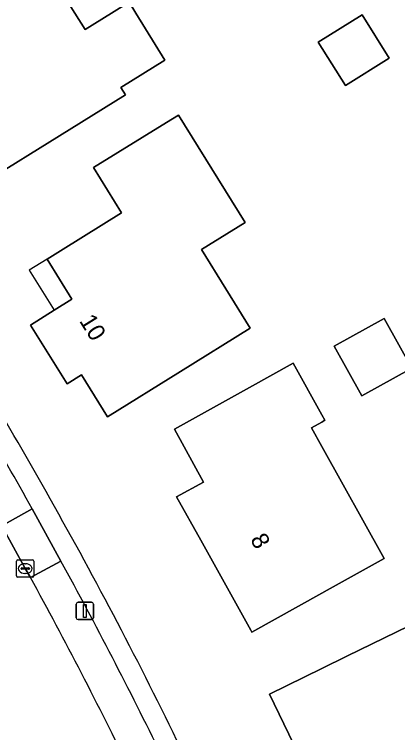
# Model space of a CAD drawing. Extents: x 160455 to 162082, y 388339 to 389736.
# Drawn here: x 160982.13 to 161004.4, y 389208.17 to 389249.94 of the extents above; entities that cross this region are included whole.
import ezdxf

# ---------------------------------------------------------------- set-up
doc = ezdxf.new("R2010")
doc.units = 0
for name, color, linetype in [('IMGEO_Erf', 7, 'Continuous'), ('IMGEO_Kolk', 7, 'Continuous'), ('IMGEO_Lichtmast', 7, 'Continuous'), ('IMGEO_Pand', 7, 'Continuous'), ('IMGEO_Pand_nummerreeks', 7, 'Continuous'), ('IMGEO_Pand_overbouw', 7, 'Continuous'), ('IMGEO_Parkeervlak_open', 7, 'Continuous'), ('IMGEO_Rijbaan_lokaal_gesloten', 7, 'Continuous'), ('IMGEO_Voetpad_open', 7, 'Continuous')]:
    doc.layers.add(name, color=color, linetype=linetype)

msp = doc.modelspace()

# ---------------------------------------------------------------- linework, layer by layer
at = {"layer": 'IMGEO_Erf'}
for points in [[(160990.872, 389247.264), (160988.319, 389245.68), (160988.583, 389245.255), (160984.749, 389242.876), (160980.493, 389240.236), (160978.142, 389244.016), (160978.423, 389244.192), (160977.367, 389245.88), (160975.955, 389245.019), (160975.72, 389245.377), (160976.112, 389245.61), (160974.282, 389248.594), (160976.52, 389250), (160975.203, 389252.109), (160979.881, 389255.015), (160981.196, 389252.897), (160983.11, 389254.085), (160985.647, 389250), (160986.237, 389249.05), (160987.767, 389250), (160988.789, 389250.635), (160989.181, 389250)], [(160999.79, 389248.319), (161002.336, 389249.906), (161003.909, 389247.381), (161001.363, 389245.794)], [(160995.542, 389237.836), (160992.996, 389236.256), (160995.834, 389231.681), (160991.79, 389229.173), (160987.541, 389226.537), (160986.026, 389228.97), (160985.188, 389228.447), (160983.055, 389231.863), (160984.449, 389232.738), (160985.472, 389233.376), (160984.024, 389235.697), (160984.956, 389236.278), (160988.356, 389238.397), (160986.719, 389241.028), (160990.974, 389243.655), (160991.665, 389244.081)], [(161005.224, 389229.365), (161002.317, 389227.749), (161000.716, 389230.63), (161003.622, 389232.246)], [(161003.615, 389218.29), (161000.3, 389216.443), (161000, 389216.276), (160995.93, 389214.01), (160995.867, 389214.123), (160992.954, 389219.357), (160991.554, 389221.873), (160993.114, 389222.729), (160991.426, 389225.806), (160995.798, 389228.234), (160998.335, 389229.644), (161000, 389226.649), (161000.179, 389226.327), (161000, 389226.227), (160999.393, 389225.89), (161000, 389224.797)], [(161005.063, 389214.385), (161005.504, 389213.494), (161010.405, 389215.922), (161013.822, 389208.888), (161008.894, 389206.457), (161010.731, 389202.731), (161007.091, 389200.935), (161002.607, 389198.723), (161000.591, 389202.892), (161000, 389204.114), (160998.915, 389206.358), (160996.956, 389210.409), (161000, 389211.902), (161001.446, 389212.611)]]:
    msp.add_lwpolyline(points, close=True, dxfattribs=at)
for centre, radius, start, end in [((160695.345, 389059.589), 331.271, 29.31257, 31.91474), ((160762.172, 389096.315), 255.02, 25.78481, 29.46822)]:
    msp.add_arc(centre, radius, start, end, dxfattribs=at)
at = {"layer": 'IMGEO_Kolk'}
for p, q in [((160982.255, 389217.279), (160982.255, 389218.131)), ((160982.33, 389218.205), (160983.182, 389218.205)), ((160983.256, 389218.131), (160983.256, 389217.279)), ((160982.514, 389217.699), (160982.514, 389217.711)), ((160982.952, 389217.662), (160982.554, 389217.662)), ((160982.557, 389217.748), (160982.955, 389217.748)), ((160982.743, 389217.985), (160982.768, 389217.985)), ((160982.998, 389217.711), (160982.998, 389217.699)), ((160982.766, 389217.425), (160982.741, 389217.425)), ((160983.182, 389217.205), (160982.33, 389217.205))]:
    msp.add_line(p, q, dxfattribs=at)
for points in [[(160982.255, 389217.279), (160982.255, 389218.131)], [(160982.33, 389218.205), (160983.182, 389218.205)], [(160983.256, 389218.131), (160983.256, 389217.279)], [(160983.182, 389217.205), (160982.33, 389217.205)]]:
    msp.add_lwpolyline(points, dxfattribs=at)
for centre, radius, start, end in [((160982.332, 389218.129), 0.0765, 91.552, 178.448), ((160982.332, 389218.129), 0.0765, 91.552, 178.448), ((160983.18, 389218.129), 0.0765, 1.552, 88.448), ((160983.18, 389218.129), 0.0765, 1.552, 88.448), ((160982.554, 389217.708), 0.0403, 85.8775, 175.7526), ((160982.551, 389217.698), 0.0366, 178.938, 274.7102), ((160982.955, 389217.705), 0.043, 264.8664, 352.4533), ((160982.959, 389217.71), 0.0386, 1.7309, 96.639), ((160982.332, 389217.281), 0.0765, 181.552, 268.448), ((160982.332, 389217.281), 0.0765, 181.552, 268.448), ((160983.18, 389217.281), 0.0765, 271.552, 358.448), ((160983.18, 389217.281), 0.0765, 271.552, 358.448)]:
    msp.add_arc(centre, radius, start, end, dxfattribs=at)
for centre, major_axis, ratio, start_param, end_param in [((160982.742, 389217.705), (-0.387, 0.002), 0.722429, 4.712389, 7.853982), ((160982.767, 389217.705), (-0.39, 0.002), 0.717154, 1.570796, 4.712389)]:
    msp.add_ellipse(centre, major_axis=major_axis, ratio=ratio, start_param=start_param, end_param=end_param, dxfattribs=at)
at = {"layer": 'IMGEO_Lichtmast'}
for p, q in [((160985.728, 389214.844), (160985.728, 389215.644)), ((160985.728, 389215.644), (160985.728, 389214.844)), ((160985.828, 389215.744), (160986.618, 389215.744)), ((160986.618, 389215.744), (160985.828, 389215.744)), ((160986.718, 389215.644), (160986.718, 389214.844)), ((160986.718, 389214.844), (160986.718, 389215.644)), ((160986.618, 389214.744), (160985.828, 389214.744)), ((160985.828, 389214.744), (160986.618, 389214.744))]:
    msp.add_line(p, q, dxfattribs=at)
msp.add_lwpolyline([(160986.148, 389215.619), (160986.298, 389215.619), (160986.298, 389214.869), (160986.148, 389214.869), (160986.148, 389215.619)], dxfattribs=at)
for centre, start, end in [((160985.828, 389215.644), 90, 180), ((160985.828, 389215.644), 90, 180), ((160986.618, 389215.644), 0, 90), ((160986.618, 389215.644), 360, 90), ((160985.828, 389214.844), 180, 270), ((160985.828, 389214.844), 180, 270), ((160986.618, 389214.844), 270, 0), ((160986.618, 389214.844), 270, 0)]:
    msp.add_arc(centre, 0.1, start, end, dxfattribs=at)
at = {"layer": 'IMGEO_Pand'}
for points in [[(160989.181, 389250), (160988.789, 389250.635), (160987.767, 389250), (160986.237, 389249.05), (160985.647, 389250), (160983.11, 389254.085), (160981.196, 389252.897), (160979.881, 389255.015), (160975.203, 389252.109), (160976.52, 389250), (160974.282, 389248.594), (160976.112, 389245.61), (160975.72, 389245.377), (160975.955, 389245.019), (160977.367, 389245.88), (160978.423, 389244.192), (160978.142, 389244.016), (160980.493, 389240.236), (160984.749, 389242.876), (160988.583, 389245.255), (160988.319, 389245.68), (160990.872, 389247.264)], [(161003.909, 389247.381), (161002.336, 389249.906), (160999.79, 389248.319), (161001.363, 389245.794)], [(160984.449, 389232.738), (160983.055, 389231.863), (160985.188, 389228.447), (160986.026, 389228.97), (160987.541, 389226.537), (160991.79, 389229.173), (160995.834, 389231.681), (160992.996, 389236.256), (160995.542, 389237.836), (160991.665, 389244.081), (160990.974, 389243.655), (160986.719, 389241.028), (160988.356, 389238.397), (160984.956, 389236.278), (160984.024, 389235.697), (160985.472, 389233.376)], [(161000.716, 389230.63), (161002.317, 389227.749), (161005.224, 389229.365), (161003.622, 389232.246)], [(161000.3, 389216.443), (161003.615, 389218.29), (161000, 389224.797), (160999.393, 389225.89), (161000, 389226.227), (161000.179, 389226.327), (161000, 389226.649), (160998.335, 389229.644), (160995.798, 389228.234), (160991.426, 389225.806), (160993.114, 389222.729), (160991.554, 389221.873), (160992.954, 389219.357), (160995.867, 389214.123), (160995.93, 389214.01), (161000, 389216.276)], [(161001.446, 389212.611), (161000, 389211.902), (160996.956, 389210.409), (160998.915, 389206.358), (161000, 389204.114), (161000.591, 389202.892), (161002.607, 389198.723), (161007.091, 389200.935), (161010.731, 389202.731), (161008.894, 389206.457), (161013.822, 389208.888), (161010.405, 389215.922), (161005.504, 389213.494), (161005.063, 389214.385)]]:
    msp.add_lwpolyline(points, close=True, dxfattribs=at)
at = {"layer": 'IMGEO_Pand_overbouw'}
msp.add_lwpolyline([(160984.024, 389235.697), (160982.987, 389235.062), (160984.449, 389232.738), (160985.472, 389233.376)], close=True, dxfattribs=at)
at = {"layer": 'IMGEO_Parkeervlak_open'}
for points in [[(160981.391, 389220.195), (160983.161, 389221.182)], [(160984.833, 389218.136), (160983.066, 389217.181)]]:
    msp.add_lwpolyline(points, dxfattribs=at)
for centre, radius, start, end in [((160748.915, 389090.745), 268.113, 29.11071, 31.56317), ((160755.021, 389091.962), 262.17, 25.99215, 28.76812), ((160748.361, 389088.623), 267.607, 26.01218, 28.71151)]:
    msp.add_arc(centre, radius, start, end, dxfattribs=at)
at = {"layer": 'IMGEO_Rijbaan_lokaal_gesloten'}
msp.add_lwpolyline([(160983.066, 389217.181), (160982.757, 389217.705), (160981.391, 389220.195)], dxfattribs=at)
msp.add_arc((160748.361, 389088.623), 267.607, 26.01218, 28.71151, dxfattribs=at)
at = {"layer": 'IMGEO_Voetpad_open'}
msp.add_lwpolyline([(160983.161, 389221.182), (160981.391, 389220.195), (160982.757, 389217.705), (160983.066, 389217.181), (160984.833, 389218.136)], close=True, dxfattribs=at)
msp.add_lwpolyline([(160983.161, 389221.182), (160984.833, 389218.136)], dxfattribs=at)
for centre, radius, start, end in [((160695.345, 389059.589), 331.271, 29.31257, 31.91474), ((160748.915, 389090.745), 268.113, 29.11071, 31.56317), ((160762.172, 389096.315), 255.02, 25.78481, 29.46822), ((160755.021, 389091.962), 262.17, 25.99215, 28.76812)]:
    msp.add_arc(centre, radius, start, end, dxfattribs=at)

# ---------------------------------------------------------------- texts
at = {"layer": 'IMGEO_Pand_nummerreeks'}
for s, rotation, p in [('10', 301.9813, (160985.871, 389232.111)), ('8', 299.0973, (160995.812, 389219.404))]:
    msp.add_text(s, height=1, rotation=rotation, dxfattribs=at).set_placement(p)

doc.saveas('drawing.dxf')
